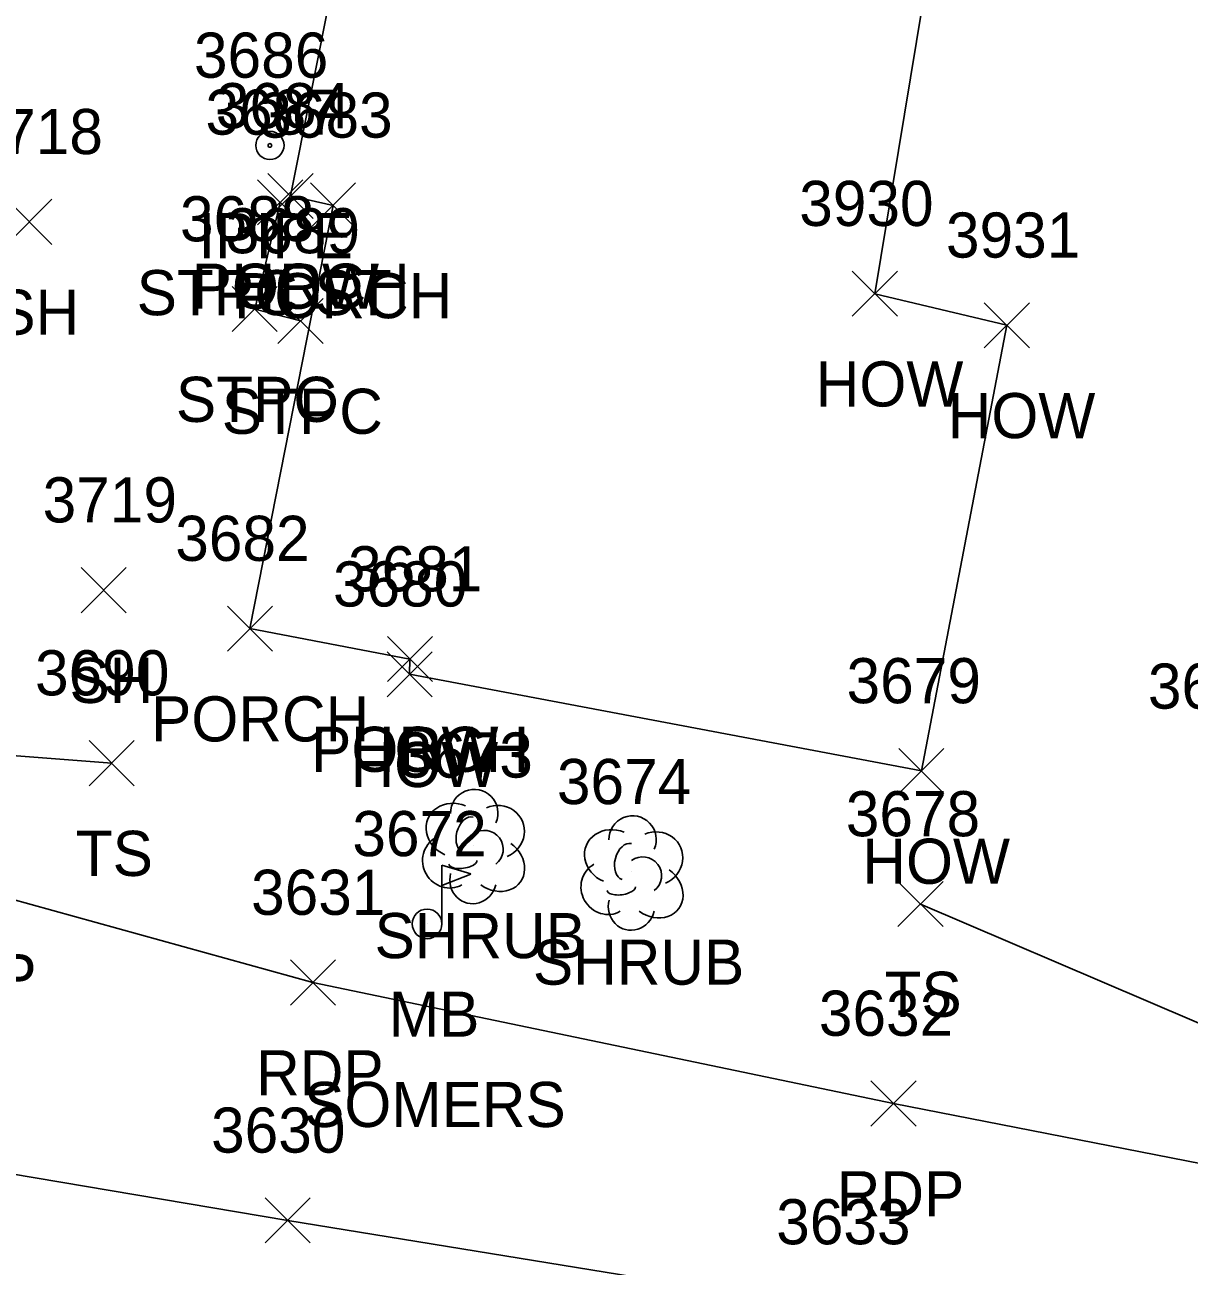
# Model space of a CAD drawing. Extents: x 1769141 to 1770911, y 735471 to 741449.
# Drawn here: x 1770529.4 to 1770580.9, y 738071.4 to 738126.4 of the extents above; entities that cross this region are included whole.
import ezdxf

# ---------------------------------------------------------------- set-up
doc = ezdxf.new("R2010")
doc.units = 0
for name, color, linetype in [('L_A', 7, 'Continuous'), ('L_C', 7, 'Continuous'), ('L_I', 7, 'Continuous'), ('L_TIC', 7, 'Continuous'), ('LBC', 7, 'Continuous'), ('LBF', 7, 'Continuous'), ('LELB', 7, 'Continuous'), ('LMB', 7, 'Continuous'), ('LSH', 7, 'Continuous'), ('M_A', 7, 'Continuous'), ('M_I', 7, 'Continuous'), ('MPIP', 7, 'Continuous'), ('P_A', 7, 'Continuous'), ('P_I', 7, 'Continuous'), ('P_TIC', 7, 'Continuous'), ('PET', 7, 'Continuous'), ('PRC', 7, 'Continuous')]:
    doc.layers.add(name, color=color, linetype=linetype)

msp = doc.modelspace()

# ---------------------------------------------------------------- linework, layer by layer
at = {"layer": 'L_TIC'}
for points in [[(1770540.128, 738117.847), (1770542.128, 738119.847)], [(1770542.128, 738117.847), (1770540.128, 738119.847)], [(1770540.128, 738117.847), (1770542.128, 738119.847)], [(1770542.128, 738117.847), (1770540.128, 738119.847)], [(1770539.67, 738117.562), (1770541.67, 738119.562)], [(1770541.67, 738117.562), (1770539.67, 738119.562)], [(1770542.01, 738117.428), (1770544.01, 738119.428)], [(1770544.01, 738117.428), (1770542.01, 738119.428)], [(1770528.564, 738116.7), (1770530.564, 738118.7)], [(1770530.564, 738116.7), (1770528.564, 738118.7)], [(1770566.005, 738113.516), (1770568.005, 738115.516)], [(1770568.005, 738113.516), (1770566.005, 738115.516)], [(1770538.541, 738112.835), (1770540.541, 738114.835)], [(1770540.541, 738112.835), (1770538.541, 738114.835)], [(1770540.573, 738112.306), (1770542.573, 738114.306)], [(1770542.573, 738112.306), (1770540.573, 738114.306)], [(1770571.849, 738112.114), (1770573.849, 738114.114)], [(1770573.849, 738112.114), (1770571.849, 738114.114)], [(1770531.853, 738100.382), (1770533.853, 738102.382)], [(1770533.853, 738100.382), (1770531.853, 738102.382)], [(1770538.331, 738098.677), (1770540.331, 738100.677)], [(1770540.331, 738098.677), (1770538.331, 738100.677)], [(1770545.418, 738097.329), (1770547.418, 738099.329)], [(1770547.418, 738097.329), (1770545.418, 738099.329)], [(1770545.418, 738097.329), (1770547.418, 738099.329)], [(1770547.418, 738097.329), (1770545.418, 738099.329)], [(1770545.403, 738096.655), (1770547.403, 738098.655)], [(1770547.403, 738096.655), (1770545.403, 738098.655)], [(1770532.209, 738092.718), (1770534.209, 738094.718)], [(1770534.209, 738092.718), (1770532.209, 738094.718)], [(1770568.069, 738092.37), (1770570.069, 738094.37)], [(1770570.069, 738092.37), (1770568.069, 738094.37)], [(1770568.027, 738086.475), (1770570.027, 738088.475)], [(1770570.027, 738086.475), (1770568.027, 738088.475)]]:
    msp.add_lwpolyline(points, dxfattribs=at)
at = {"layer": 'LBC'}
for points in [[(1770541.128, 738118.847), (1770544.747, 738137.013), (1770569.895, 738132.053), (1770567.005, 738114.516), (1770572.849, 738113.114)], [(1770572.849, 738113.114), (1770569.069, 738093.37)], [(1770569.069, 738093.37), (1770546.403, 738097.655), (1770546.418, 738098.329)]]:
    msp.add_lwpolyline(points, dxfattribs=at)
at = {"layer": 'LBF'}
for points in [[(1770546.418, 738098.329), (1770539.331, 738099.677), (1770543.01, 738118.428), (1770541.128, 738118.847)], [(1770540.67, 738118.562), (1770539.541, 738113.835), (1770541.573, 738113.306)]]:
    msp.add_lwpolyline(points, dxfattribs=at)
at = {"layer": 'LELB'}
for points in [[(1770533.209, 738093.718), (1770519.398, 738094.771), (1770520.618, 738106.001)], [(1770589.189, 738078.849), (1770569.027, 738087.475)]]:
    msp.add_lwpolyline(points, dxfattribs=at)
at = {"layer": 'LMB'}
for p, q in [((1770547.825, 738089.195), (1770549.119, 738088.813)), ((1770547.831, 738086.602), (1770547.83, 738089.197)), ((1770547.83, 738088.295), (1770549.113, 738088.804)), ((1770547.175, 738086.594), (1770547.175, 738086.594))]:
    msp.add_line(p, q, dxfattribs=at)
msp.add_circle((1770547.175, 738086.594), 0.656, dxfattribs=at)
at = {"layer": 'LSH'}
for p, q in [((1770549.219, 738090.075), (1770549.219, 738090.075)), ((1770549.219, 738090.075), (1770549.219, 738090.075)), ((1770556.234, 738088.901), (1770556.234, 738088.901)), ((1770556.234, 738088.901), (1770556.234, 738088.901))]:
    msp.add_line(p, q, dxfattribs=at)
for centre in [(1770549.266, 738091.509), (1770556.28, 738090.335)]:
    msp.add_arc(centre, 1.047, 335.5272, 180.9563, dxfattribs=at)
for centre, major_axis, ratio, start_param, end_param in [((1770548.427, 738090.741), (1.21, -0.512), 0.895232, 1.570796, 4.712389), ((1770550.261, 738090.658), (-1.141, -0.483), 0.949671, 1.570796, 4.712389), ((1770549.011, 738090.533), (-0.208, -0.792), 0.645439, 3.141593, 6.283185), ((1770549.719, 738089.908), (-0.5, 0.667), 0.989748, 3.141593, 6.283185), ((1770555.442, 738089.568), (1.21, -0.512), 0.895232, 1.570796, 4.712389), ((1770557.275, 738089.485), (-1.141, -0.483), 0.949671, 1.570796, 4.712389), ((1770548.136, 738089.366), (0.584, -1.042), 0.959034, 3.141593, 6.283185), ((1770550.219, 738089.242), (-1.09, 0.792), 0.841452, 1.570796, 4.712389), ((1770556.025, 738089.359), (-0.208, -0.792), 0.645439, 3.141593, 6.283185), ((1770556.734, 738088.735), (-0.5, 0.667), 0.989748, 3.141593, 6.283185), ((1770548.761, 738089.325), (-0.625, -0.083), 0.423636, 0, 3.141593), ((1770555.15, 738088.193), (0.584, -1.042), 0.959034, 3.141593, 6.283185), ((1770557.234, 738088.068), (-1.09, 0.792), 0.841452, 1.570796, 4.712389), ((1770549.219, 738088.575), (0.265, 1.061), 0.942809, 1.570796, 4.712389), ((1770555.775, 738088.151), (-0.625, -0.083), 0.423636, 0, 3.141593), ((1770556.234, 738087.401), (0.265, 1.061), 0.942809, 1.570796, 4.712389)]:
    msp.add_ellipse(centre, major_axis=major_axis, ratio=ratio, start_param=start_param, end_param=end_param, dxfattribs=at)
at = {"layer": 'MPIP'}
for radius in [0.625, 0.0833]:
    msp.add_circle((1770540.216, 738121.084), radius, dxfattribs=at)
at = {"layer": 'P_TIC'}
for points in [[(1770541.121, 738082.995), (1770543.121, 738084.995)], [(1770543.121, 738082.995), (1770541.121, 738084.995)], [(1770566.834, 738077.636), (1770568.834, 738079.636)], [(1770568.834, 738077.636), (1770566.834, 738079.636)], [(1770540.003, 738072.458), (1770542.003, 738074.458)], [(1770542.003, 738072.458), (1770540.003, 738074.458)]]:
    msp.add_lwpolyline(points, dxfattribs=at)
at = {"layer": 'PET'}
for points in [[(1770511.725, 738105.489), (1770513.928, 738100.186), (1770513.903, 738096.982), (1770516.337, 738092.209), (1770526.748, 738088.257), (1770542.121, 738083.995), (1770567.834, 738078.636)], [(1770567.834, 738078.636), (1770595.136, 738073.286)]]:
    msp.add_lwpolyline(points, dxfattribs=at)
at = {"layer": 'PRC'}
msp.add_lwpolyline([(1770506.674, 738077.788), (1770510.752, 738078.558), (1770541.003, 738073.458), (1770565.945, 738069.397), (1770596.063, 738065.808)], dxfattribs=at)

# ---------------------------------------------------------------- texts
at = {"layer": 'L_A'}
for s, p in [('STPC ST', (1770534.315, 738113.562)), ('PORCH', (1770536.75, 738113.847)), ('HOW', (1770538.514, 738113.847)), ('PORCH', (1770538.632, 738113.428)), ('SH', (1770528.053, 738112.7)), ('HOW', (1770564.391, 738109.516)), ('STPC', (1770536.053, 738108.835)), ('STPC', (1770538.085, 738108.306)), ('HOW', (1770570.235, 738108.114)), ('SH', (1770531.341, 738096.382)), ('PORCH', (1770534.953, 738094.677)), ('PORCH', (1770542.04, 738093.329)), ('HOW', (1770543.803, 738093.329)), ('HOW', (1770543.789, 738092.655)), ('TS', (1770531.618, 738088.718)), ('HOW', (1770566.455, 738088.37)), ('SHRUB', (1770544.849, 738085.075)), ('SHRUB', (1770551.864, 738083.901)), ('TS', (1770567.436, 738082.475)), ('MB', (1770545.483, 738081.594))]:
    msp.add_text(s, height=2, dxfattribs=at).set_placement(p)
at = {"layer": 'L_C'}
msp.add_text('SOMERS', height=2, dxfattribs=at).set_placement((1770541.727, 738077.594))
at = {"layer": 'L_I'}
for s, p in [('3687', (1770537.363, 738121.562)), ('3684', (1770537.821, 738121.847)), ('3684', (1770537.821, 738121.847)), ('3683', (1770539.702, 738121.428)), ('3718', (1770526.871, 738120.7)), ('3930', (1770563.658, 738117.516)), ('3688', (1770536.234, 738116.835)), ('3689', (1770538.258, 738116.306)), ('3931', (1770570.156, 738116.114)), ('3719', (1770530.152, 738104.382)), ('3682', (1770536.024, 738102.677)), ('3681', (1770543.677, 738101.329)), ('3681', (1770543.677, 738101.329)), ('3680', (1770543.01, 738100.655)), ('3690', (1770529.815, 738096.718)), ('3679', (1770565.754, 738096.37)), ('3677', (1770579.1, 738096.129)), ('3673', (1770545.912, 738093.075)), ('3674', (1770552.927, 738091.901)), ('3678', (1770565.72, 738090.475)), ('3672', (1770543.868, 738089.594))]:
    msp.add_text(s, height=2, dxfattribs=at).set_placement(p)
at = {"layer": 'M_A'}
msp.add_text('IPIPE', height=2, dxfattribs=at).set_placement((1770537.05, 738116.084))
at = {"layer": 'M_I'}
msp.add_text('3686', height=2, dxfattribs=at).set_placement((1770536.853, 738124.084))
at = {"layer": 'P_A'}
for p in [(1770524.236, 738083.257), (1770539.609, 738078.995), (1770565.322, 738073.636)]:
    msp.add_text('RDP', height=2, dxfattribs=at).set_placement(p)
at = {"layer": 'P_I'}
for s, p in [('3631', (1770539.381, 738086.995)), ('3632', (1770564.527, 738081.636)), ('3630', (1770537.61, 738076.458)), ('3633', (1770562.638, 738072.397))]:
    msp.add_text(s, height=2, dxfattribs=at).set_placement(p)

doc.saveas('drawing.dxf')
